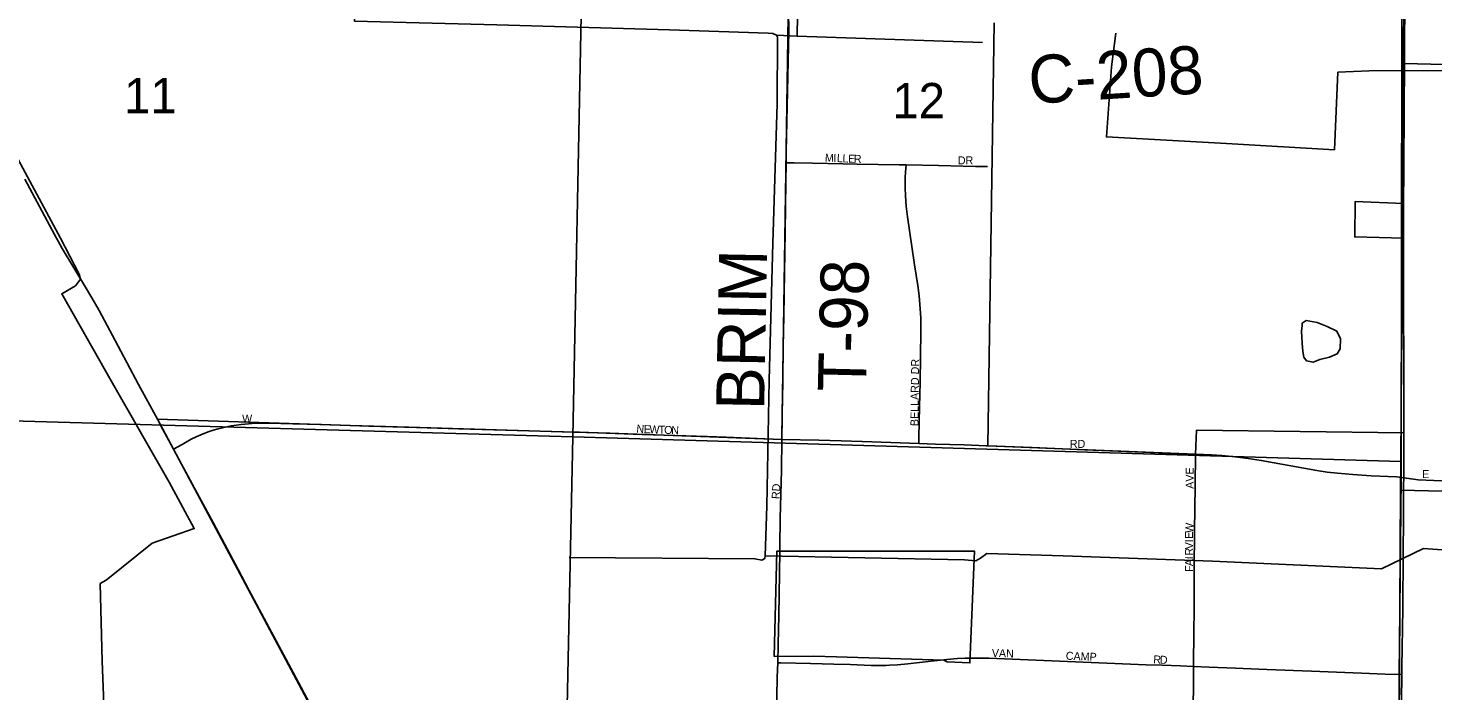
# Model space of a CAD drawing. Extents: x 1443599 to 1910620, y 1028088 to 1361369.
# Drawn here: x 1644059 to 1652833, y 1239361 to 1243505 of the extents above; entities that cross this region are included whole.
import ezdxf

# ---------------------------------------------------------------- set-up
doc = ezdxf.new("R2010")
doc.units = 0
for name, color, linetype in [('GM_X_City_Street', 7, 'Continuous'), ('GM_X_City_Street_Text', 7, 'Continuous'), ('GM_X_Corporation', 7, 'Continuous'), ('GM_X_County_Road_Text', 7, 'Continuous'), ('GM_X_Major_River', 7, 'Continuous'), ('GM_X_Minor_Lake', 7, 'Continuous'), ('GM_X_Minor_River', 7, 'Continuous'), ('GM_X_Section', 7, 'Continuous'), ('GM_X_Section_Text', 7, 'Continuous'), ('GM_X_State_Route', 7, 'Continuous'), ('GM_X_Township', 7, 'Continuous'), ('GM_X_Township_Road', 7, 'Continuous'), ('GM_X_Township_Road_Text', 7, 'Continuous')]:
    doc.layers.add(name, color=color, linetype=linetype)

msp = doc.modelspace()

# ---------------------------------------------------------------- linework, layer by layer
at = {"layer": 'GM_X_City_Street'}
for points in [[(1648793.2, 1242663.7), (1648844.4, 1242662.9), (1648959.1, 1242661.2), (1649147.5, 1242656.8), (1649237.6, 1242654.9), (1649499.9, 1242651.1), (1649542.3, 1242650.3)], [(1649622.7, 1240908.3), (1649623.3, 1240948.1), (1649626.4, 1241136.5), (1649630.9, 1241292), (1649635.6, 1241611.4), (1649634.6, 1241693.1), (1649631.8, 1241750.1), (1649624.1, 1241831.4), (1649615.6, 1241896.2), (1649595.4, 1242025.7), (1649577.8, 1242139), (1649551.3, 1242325.6), (1649544, 1242390.9), (1649539, 1242456.4), (1649537.4, 1242505.7), (1649538, 1242571.5), (1649539.8, 1242604.4), (1649542.3, 1242650.3)], [(1649542.3, 1242650.3), (1649745.3, 1242646.6), (1649977.1, 1242640.6), (1650051, 1242640.6)], [(1644966.5, 1240873.5), (1645020.4, 1240902.8), (1645078.2, 1240934.1), (1645107.7, 1240948.8), (1645137.9, 1240962.1), (1645184, 1240980.1), (1645215.3, 1240990.7), (1645246.8, 1241000.2), (1645327.8, 1241018.1), (1645389.5, 1241027.6), (1645434.4, 1241031.9)], [(1645434.4, 1241031.9), (1645435.5, 1241032), (1645478, 1241034.5), (1645497.5, 1241035.3), (1645563.4, 1241035.5), (1645711.5, 1241031.9), (1645892.2, 1241026.3), (1646188, 1241017.2), (1646483.8, 1241008.1), (1646746.7, 1241000.1), (1647042.5, 1240992.2), (1647256.2, 1240986.1), (1647462.5, 1240979.4), (1647502.7, 1240978.1), (1647782.1, 1240968.7), (1647894.5, 1240964.7), (1648302.8, 1240951.8), (1648418.8, 1240946.7), (1648661.4, 1240937.7), (1648767.5, 1240933.7)], [(1648740.7, 1239536.9), (1648743.7, 1239652.7), (1648747.3, 1239832.9), (1648751.7, 1240095), (1648753.9, 1240233.9), (1648754.4, 1240267), (1648757, 1240439.1), (1648764, 1240742.1), (1648767.5, 1240933.7)], [(1648767.5, 1240933.7), (1648998.4, 1240928.6), (1649137.2, 1240925.2), (1649268.1, 1240921), (1649448, 1240914.4), (1649622.7, 1240908.3)], [(1649622.7, 1240908.3), (1649726.1, 1240904.7), (1649906.1, 1240899.7), (1650043.6, 1240894.2), (1650053.4, 1240893.8)], [(1650053.4, 1240893.8), (1650331.1, 1240882.5), (1650659.5, 1240869), (1650971.4, 1240856.3), (1651267, 1240844.1), (1651350.5, 1240840.5)], [(1651338.4, 1239513.9), (1651338.7, 1239578.4), (1651339.1, 1239676.5), (1651342, 1239921.5), (1651342.6, 1240117.5), (1651345.1, 1240362.5), (1651347.7, 1240640.3), (1651350.5, 1240840.5)], [(1651350.5, 1240840.5), (1651449.5, 1240836.6), (1651515.4, 1240832.2), (1651597.6, 1240824.5), (1651679.6, 1240814.3), (1651761.2, 1240802), (1651842.5, 1240787.9), (1652028, 1240753.9), (1652108, 1240739.3), (1652172.2, 1240729.6), (1652236.7, 1240721.9), (1652333.9, 1240713.5), (1652447.6, 1240706.2), (1652554.8, 1240702.5), (1652605.6, 1240698.7), (1652638.2, 1240695.3), (1652651, 1240694)], [(1652651, 1240694), (1652697.5, 1240686.2), (1652740.7, 1240681.9), (1652936.7, 1240673.2), (1653015.7, 1240668.1), (1653093.9, 1240662.9), (1653139.1, 1240658.2), (1653186.5, 1240653.3), (1653415.1, 1240628.9), (1653480.4, 1240623.5), (1653545.8, 1240620.3), (1653759.1, 1240614), (1654070.9, 1240603.4), (1654455, 1240590.5)], [(1648726.8, 1238945.4), (1648729.1, 1239050.6), (1648731.9, 1239177.7), (1648735.3, 1239325.1), (1648738.4, 1239447.9), (1648740.7, 1239536.9)], [(1648740.7, 1239536.9), (1648759.8, 1239536.4), (1648945.8, 1239532.3), (1649092.5, 1239528.4), (1649192.7, 1239525.7), (1649323.9, 1239520.8), (1649389.7, 1239520.2), (1649417.2, 1239521)], [(1649417.2, 1239521), (1649439, 1239521.6), (1649488.3, 1239524.6), (1649553.8, 1239530.5), (1649700.5, 1239547.8), (1649798.2, 1239558.4), (1649863.4, 1239563.6), (1649912.4, 1239565.9), (1649977.9, 1239566.8), (1650038.8, 1239565.6)], [(1650038.8, 1239565.6), (1650059.7, 1239565.1), (1651043.1, 1239524.2), (1651141.5, 1239521.4), (1651256.2, 1239517.8), (1651338.4, 1239513.9)], [(1651316.9, 1236818.5), (1651317, 1236829.2), (1651320.4, 1237124.7), (1651320.5, 1237305.2), (1651324.2, 1237551.4), (1651324.1, 1237617.1), (1651326.7, 1237814), (1651328.5, 1237994.6), (1651327.5, 1238257.3), (1651328.5, 1238486.9), (1651329.4, 1238700.4), (1651329.4, 1238798.9), (1651333.3, 1239061.5), (1651335.3, 1239258.4), (1651337.7, 1239406.1), (1651338.4, 1239513.9)], [(1651338.4, 1239513.9), (1651436.4, 1239509.3), (1651600.4, 1239503.4), (1651649, 1239501.5)], [(1651649, 1239501.5), (1651797.1, 1239495.7), (1652075.7, 1239485.3), (1652387.1, 1239471.7), (1652534.6, 1239465.8), (1652638.9, 1239464)]]:
    msp.add_lwpolyline(points, dxfattribs=at)
at = {"layer": 'GM_X_Corporation'}
for points in [[(1646202.5, 1238555.6), (1644866.1, 1241059.9), (1646069.9, 1241020.8), (1646436.1, 1241009.6), (1647256.2, 1240986.1), (1647692.6, 1240971.8), (1648767.5, 1240933.7), (1648806.2, 1243582.8)], [(1650093.2, 1243538.6), (1650053.4, 1240893.8), (1651350.5, 1240840.4), (1651355.9, 1240991.2), (1652651.4, 1240975.6), (1652650.6, 1242191.5), (1652345.5, 1242199.7), (1652348, 1242422.1), (1652650.7, 1242408.5), (1652655.1, 1243284.5), (1654457.8, 1243239.1)]]:
    msp.add_lwpolyline(points, dxfattribs=at)
msp.add_lwpolyline([(1648718.5, 1239576.9), (1648963.5, 1239577.4), (1649107.3, 1239574.4), (1649779.2, 1239552.8), (1649800.4, 1239542.2), (1649941, 1239536.1), (1649971.1, 1240233.9), (1648734.6, 1240233.9)], close=True, dxfattribs=at)
at = {"layer": 'GM_X_Major_River'}
msp.add_lwpolyline([(1654300.4, 1240142.6), (1652774.1, 1240251.5), (1652513.2, 1240123.9), (1651456.5, 1240171.8), (1650523.7, 1240205.3), (1650047.2, 1240220.3), (1650006.6, 1240191), (1649978.2, 1240173.4), (1649908.3, 1240180.8), (1648662.8, 1240206.2)], dxfattribs=at)
at = {"layer": 'GM_X_Minor_Lake'}
msp.add_line((1652012.7, 1241610.4), (1652017.3, 1241536), dxfattribs=at)
msp.add_lwpolyline([(1652017.3, 1241536), (1652020.3, 1241483.8), (1652027.6, 1241447.5), (1652043.2, 1241425.2), (1652085.1, 1241416.3), (1652127.5, 1241433.6), (1652187.9, 1241448.5), (1652236.3, 1241467.7), (1652254.9, 1241499.5), (1652256.1, 1241561.7), (1652233, 1241610.3), (1652173.5, 1241639.5), (1652109.9, 1241664.8), (1652042, 1241676.1), (1652017.6, 1241660.5), (1652017.4, 1241646.4), (1652012.7, 1241610.4)], dxfattribs=at)
at = {"layer": 'GM_X_Minor_River'}
for points in [[(1646230, 1249106.4), (1646211.2, 1248858), (1646199.2, 1248017.3), (1646177.5, 1247295.2), (1646179.3, 1246968.1), (1646157.2, 1246121.6), (1646139.5, 1245399.4), (1646118.9, 1244526.8), (1646098.2, 1243547.8), (1646987.2, 1243525.1), (1648064.3, 1243494.8), (1648680.9, 1243473.1), (1648710.8, 1243470.6), (1648732.7, 1243462.1), (1648740.5, 1243447.9), (1648736.6, 1243034.6), (1648710, 1242160.1), (1648687.7, 1241303.5), (1648672.7, 1240517.1), (1648662.8, 1240206.2), (1648660.5, 1240188.1), (1648642.2, 1240178.4), (1648598.3, 1240187.3), (1647438.7, 1240195)], [(1648862.8, 1243455.7), (1648883.9, 1244773.8), (1648896, 1245518.2), (1648908.2, 1246160.2), (1648924.4, 1247430.2)], [(1658099.3, 1243129.8), (1656807.6, 1243162.1), (1656066.9, 1243182.1), (1655253.9, 1243199.3), (1654465, 1243216.1), (1653636, 1243231.6), (1652961.1, 1243240.3), (1652436.3, 1243238.1), (1652239.8, 1243229.7), (1652218.5, 1242744.5), (1651544.2, 1242783.2), (1650793.8, 1242825.4), (1650826.2, 1243262.3), (1650852.3, 1243474.5)], [(1648732.7, 1243462.1), (1648862.8, 1243455.7), (1650019.8, 1243415.9)], [(1643907.6, 1242850.6), (1644261.7, 1242191.6), (1644377.6, 1241966.7), (1644387, 1241936.4), (1644354.1, 1241892.9), (1644269.1, 1241844.3), (1644577.2, 1241300.6), (1644939.7, 1240665.6), (1645096.5, 1240375.6), (1644834.4, 1240284.3), (1644545.5, 1240052.9), (1644509.1, 1240033.5), (1644521.9, 1239547.6), (1644533.8, 1239224.2)]]:
    msp.add_lwpolyline(points, dxfattribs=at)
at = {"layer": 'GM_X_Section'}
for points in [[(1647566, 1246220), (1647460.7, 1240949), (1642126.5, 1241101.1), (1642195.8, 1246386.6)], [(1647566, 1246220), (1652670.3, 1246068.9), (1652666.3, 1245916.9), (1652633, 1240795), (1647460.7, 1240949)], [(1658541.4, 1245799.6), (1658369.4, 1240479.4), (1652630.6, 1240616.9), (1652633, 1240795), (1652666.3, 1245916.9)], [(1642126.5, 1241101.1), (1647460.7, 1240949), (1647351.7, 1235696.1), (1642066.7, 1235791.6)], [(1647460.7, 1240949), (1652633, 1240795), (1652630.6, 1240616.9), (1652601.3, 1235495), (1647351.7, 1235696.1)], [(1652630.6, 1240616.9), (1658369.4, 1240479.4), (1658232.2, 1238116.1), (1658278.7, 1235264.2), (1652604.1, 1235400.9), (1652601.3, 1235495)]]:
    msp.add_lwpolyline(points, close=True, dxfattribs=at)
at = {"layer": 'GM_X_State_Route'}
for points in [[(1652655.1, 1243284.5), (1652655.3, 1243348.7), (1652657.2, 1243706.9)], [(1652650.7, 1242408.5), (1652651.8, 1242618.3), (1652652.4, 1242749.8), (1652654, 1242880.9), (1652654.2, 1243061.4), (1652655.1, 1243284.5)], [(1644866.1, 1241059.9), (1644749, 1241276.4), (1644602.1, 1241551.3), (1644501.8, 1241739.7), (1644457.6, 1241818.5), (1644411.2, 1241896.1), (1644271.3, 1242127.4), (1644224.5, 1242214), (1644038.5, 1242561.2)], [(1652650.6, 1242191.5), (1652650.7, 1242306.3), (1652650.6, 1242380.3), (1652650.7, 1242408.5)], [(1652651.4, 1240975.6), (1652652.1, 1241260.1), (1652652.3, 1241276.4), (1652648.8, 1241711.4), (1652650.1, 1241973.7), (1652650.6, 1242191.5)], [(1645833.1, 1239254.1), (1645714.2, 1239475.8), (1645579.1, 1239729), (1645440.4, 1239989.6), (1645370.9, 1240119.8), (1645216, 1240409), (1645126.7, 1240575.1), (1645029.8, 1240755.8), (1645002.6, 1240806.3), (1644966.5, 1240873.5), (1644937.5, 1240927.2), (1644900.7, 1240995.6), (1644866.1, 1241059.9)], [(1652650.7, 1240646.5), (1652651, 1240694), (1652651.2, 1240731.1), (1652650.9, 1240870.8), (1652651.4, 1240975.6)], [(1652639.6, 1239506.3), (1652639.6, 1239509.6), (1652645.5, 1239877.4), (1652647.1, 1240222.3), (1652649.1, 1240435.7), (1652650.3, 1240591.9), (1652650.7, 1240646.5)], [(1652629.5, 1237857.1), (1652630.2, 1238233.9), (1652630.5, 1238430.9), (1652631.7, 1238660.7), (1652632.5, 1238791.9), (1652635.3, 1239112.1), (1652637.2, 1239299.9), (1652638.9, 1239464), (1652639.6, 1239506.3)]]:
    msp.add_lwpolyline(points, dxfattribs=at)
at = {"layer": 'GM_X_Township'}
for points in [[(1642251.2, 1251690.6), (1645044.3, 1251622.4), (1646184.9, 1251594.6), (1646343.5, 1251588.9), (1647447, 1251549), (1647514.9, 1254179.2), (1652711.5, 1254020.5), (1652694.3, 1251369.9), (1652703.9, 1250081), (1652694.8, 1248584.5), (1652647.7, 1244568.1), (1652639.4, 1243702.3), (1652638.8, 1243246), (1652637.5, 1242327.1), (1652637.3, 1242139.5), (1652635.4, 1240698), (1652622.9, 1239455.1), (1652631.4, 1237446.4)], [(1652631.4, 1237446.4), (1652622.9, 1239455.1), (1652635.4, 1240698), (1652637.3, 1242139.5), (1652637.5, 1242327.1), (1652638.8, 1243246), (1652639.4, 1243702.3), (1652647.7, 1244568.1), (1652694.8, 1248584.5), (1652703.9, 1250081), (1652694.3, 1251369.9), (1652711.5, 1254020.5), (1653835, 1254003.1), (1658771.9, 1253795.3), (1658710.5, 1251150), (1659833.7, 1251105.4), (1660048.2, 1251101), (1660641.6, 1251088.9), (1662338.8, 1251054.2), (1663825.9, 1250983.2), (1669135.5, 1250873.1), (1669282.7, 1250871), (1671577.1, 1250816.2), (1674492, 1250746.6)]]:
    msp.add_lwpolyline(points, dxfattribs=at)
at = {"layer": 'GM_X_Township_Road'}
for points in [[(1648793.2, 1242663.7), (1648794.2, 1242731.8), (1648807, 1243297.7), (1648810.6, 1243486.3), (1648810.4, 1243533.3), (1648808.5, 1243560.2), (1648806.2, 1243582.7)], [(1648767.5, 1240933.7), (1648768.9, 1241107.7), (1648772.4, 1241288.1), (1648775.6, 1241534.2), (1648778.8, 1241698.3), (1648781.4, 1241845.9), (1648787.3, 1242231.4), (1648791.4, 1242543.1), (1648793.2, 1242663.7)]]:
    msp.add_lwpolyline(points, dxfattribs=at)

# ---------------------------------------------------------------- texts
at = {"layer": 'GM_X_City_Street_Text'}
for s, rotation, p in [('M', 357.5769, (1649034.8, 1242670.8)), ('I', 357.55221, (1649087.6, 1242668.6)), ('L', 357.59929, (1649109.6, 1242667.7)), ('L', 357.56742, (1649144.8, 1242666.2)), ('E', 357.5629, (1649179.9, 1242664.7)), ('R', 358.56285, (1649216, 1242663.2)), ('DR', 0.00001, (1649866, 1242653.3)), ('BELLARD DR', 89.33353, (1649619.7, 1241016.7)), ('W', 0.00001, (1645395.6, 1241039.1)), ('N', 354.6809, (1647856.5, 1240977.4)), ('E', 357.61812, (1647903.1, 1240973.2)), ('W', 358.11094, (1647938.8, 1240971.7)), ('T', 358.14605, (1647996, 1240969.8)), ('O', 358.11997, (1648031.1, 1240968.6)), ('N', 358.11997, (1648075.1, 1240967.2)), ('RD', 0.00001, (1650565.6, 1240880.7)), ('AVE', 90, (1651339.4, 1240624.9)), ('RD', 86.97694, (1648752.9, 1240559.4)), ('E', 0.00001, (1652765.6, 1240691.5)), ('W', 85.94432, (1651335.2, 1240346.8)), ('E', 89.78141, (1651335.1, 1240312.5)), ('I', 89.95628, (1651335.1, 1240290.5)), ('V', 89.97034, (1651335.1, 1240246.5)), ('R', 89.97031, (1651335.1, 1240206.9)), ('F', 89.97267, (1651335, 1240105.7)), ('I', 89.95628, (1651335.1, 1240184.9)), ('A', 89.97034, (1651335, 1240140.9)), ('VAN', 358.09206, (1650077.5, 1239573.9)), ('CAMP', 357.66397, (1650539.6, 1239556.3)), ('R', 356.01472, (1651085.6, 1239534.3)), ('D', 358.06812, (1651127.1, 1239531.4))]:
    msp.add_text(s, height=50, rotation=rotation, dxfattribs=at).set_placement(p)
at = {"layer": 'GM_X_County_Road_Text'}
msp.add_text('C-208', height=300, rotation=3.57509, dxfattribs=at).set_placement((1650316.4, 1243030.7))
at = {"layer": 'GM_X_Section_Text'}
for s, p in [('11', (1644658.6, 1242972.6)), ('12', (1649456.8, 1242941.2))]:
    msp.add_text(s, height=221, rotation=0.00001, dxfattribs=at).set_placement(p)
at = {"layer": 'GM_X_Township_Road_Text'}
for s, rotation, p in [('BRIM', 88.93524, (1648656.2, 1241115.3)), ('T-98', 88.60668, (1649291, 1241229.3))]:
    msp.add_text(s, height=300, rotation=rotation, dxfattribs=at).set_placement(p)

doc.saveas('drawing.dxf')
